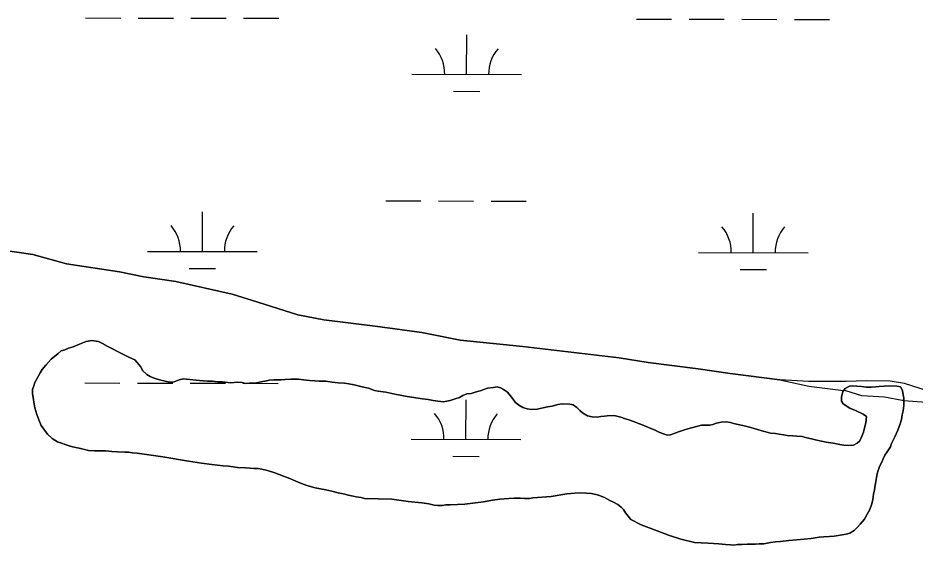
# Model space of a CAD drawing. Extents: x 3187622 to 3225504, y 800805 to 826213.
# Drawn here: x 3211437 to 3212254, y 816429 to 816909 of the extents above; entities that cross this region are included whole.
import ezdxf

# ---------------------------------------------------------------- set-up
doc = ezdxf.new("R2010")
doc.units = 0
for name, color, linetype in [('V-SITE-VEGE', 7, 'Continuous'), ('V-TOPO-SHOR', 7, 'Continuous'), ('V-WETL-SWMP', 7, 'Continuous')]:
    doc.layers.add(name, color=color, linetype=linetype)

msp = doc.modelspace()

# ---------------------------------------------------------------- linework, layer by layer
at = {"layer": 'V-SITE-VEGE'}
for p, q in [((3211421.2, 816698.16), (3211450.49, 816693.83)), ((3211450.49, 816693.83), (3211481.24, 816685.11)), ((3211481.24, 816685.11), (3211529.55, 816677.88)), ((3211529.55, 816677.88), (3211551.51, 816673.54)), ((3211551.51, 816673.54), (3211580.79, 816669.2)), ((3211580.79, 816669.2), (3211632.04, 816657.59)), ((3211632.04, 816657.59), (3211655.47, 816650.32)), ((3211655.47, 816650.32), (3211692.08, 816638.68)), ((3211692.08, 816638.68), (3211715.51, 816634.33)), ((3211715.51, 816634.33), (3211762.36, 816628.57)), ((3211762.36, 816628.57), (3211804.81, 816622.8)), ((3211804.81, 816622.8), (3211839.95, 816615.55)), ((3211839.95, 816615.55), (3211897.05, 816609.8)), ((3211897.05, 816609.8), (3211984.88, 816599.73)), ((3211984.88, 816599.73), (3212011.23, 816595.39)), ((3212011.23, 816595.39), (3212056.62, 816589.62)), ((3212056.62, 816589.62), (3212085.9, 816585.29)), ((3212085.9, 816585.29), (3212131.28, 816579.52)), ((3212131.28, 816579.52), (3212157.64, 816573.72)), ((3212194.53, 816573.69), (3212197.68, 816574.09)), ((3212197.68, 816574.09), (3212201.43, 816573.9)), ((3212201.43, 816573.9), (3212205.56, 816573.52)), ((3212221.71, 816573.55), (3212230.76, 816574.16)), ((3212230.76, 816574.16), (3212237.85, 816573.78)), ((3212157.64, 816573.72), (3212189.14, 816569.67)), ((3212189.14, 816569.67), (3212190.6, 816571.71)), ((3212190.6, 816571.71), (3212194.53, 816573.69)), ((3212205.56, 816573.52), (3212209.89, 816572.74)), ((3212209.89, 816572.74), (3212214.42, 816572.75)), ((3212214.42, 816572.75), (3212218.56, 816573.15)), ((3212218.56, 816573.15), (3212221.71, 816573.55)), ((3212237.85, 816573.78), (3212241.01, 816573.19)), ((3212241.01, 816573.19), (3212242.78, 816569.85)), ((3212242.78, 816569.85), (3212243.38, 816565.91)), ((3212243.38, 816565.91), (3212243.98, 816562.76)), ((3212243.98, 816562.76), (3212244.05, 816560.61)), ((3212244.05, 816560.61), (3212264.51, 816559.29))]:
    msp.add_line(p, q, dxfattribs=at)
msp.add_lwpolyline([(3212244.05, 816560.61), (3212242.55, 816560.71), (3212226.44, 816563.61), (3212205.95, 816565.03), (3212191.31, 816569.39), (3212189.14, 816569.67), (3212190.6, 816571.71), (3212194.53, 816573.69), (3212197.68, 816574.09), (3212201.43, 816573.9), (3212205.56, 816573.52), (3212209.89, 816572.74), (3212214.42, 816572.75), (3212218.56, 816573.15), (3212221.71, 816573.55), (3212230.76, 816574.16), (3212237.85, 816573.78), (3212241.01, 816573.19), (3212242.78, 816569.85), (3212243.38, 816565.91), (3212243.98, 816562.76)], close=True, dxfattribs=at)
at = {"layer": 'V-TOPO-SHOR'}
for points in [[(3211579.38, 816577.62), (3211575.04, 816577.42), (3211570.91, 816578.39), (3211565.98, 816579.57), (3211561.06, 816580.94), (3211557.31, 816582.5), (3211554.35, 816584.47), (3211550.81, 816587.81), (3211548.63, 816591.54), (3211545.67, 816595.48), (3211543.3, 816597.64), (3211538.57, 816599.99), (3211531.87, 816603.13), (3211527.73, 816605.29), (3211523.79, 816607.44), (3211518.67, 816610), (3211513.94, 816612.74), (3211510.39, 816614.51), (3211504.28, 816615.48), (3211499.16, 816614.48), (3211492.87, 816611.92), (3211487.16, 816609.74), (3211483.03, 816608.35), (3211479.48, 816606.96), (3211476.34, 816605.98), (3211473.58, 816603.61), (3211467.1, 816598.28), (3211464.74, 816595.71), (3211462.18, 816592.95), (3211459.04, 816589.01), (3211457.08, 816586.05), (3211453.94, 816579.94), (3211452.37, 816577.18), (3211451.39, 816574.22), (3211450.21, 816570.68), (3211450.03, 816566.94), (3211451.02, 816561.42), (3211451.82, 816557.68), (3211452.22, 816553.94), (3211454.2, 816547.84), (3211455.78, 816543.12), (3211458.16, 816538.01), (3211463.69, 816529.94), (3211468.22, 816526.01), (3211472.95, 816523.07), (3211483.59, 816519.35), (3211486.75, 816518.57), (3211492.65, 816517.2), (3211501.32, 816515.25), (3211506.64, 816514.86), (3211510.58, 816514.68), (3211516.88, 816514.69), (3211522.4, 816514.11), (3211527.71, 816513.92), (3211534.21, 816513.54), (3211537.95, 816513.55), (3211541.1, 816512.96), (3211545.63, 816512.77), (3211568.87, 816509.27), (3211592.32, 816505.38), (3211604.13, 816503.63), (3211613.59, 816502.27), (3211623.83, 816501.31), (3211628.75, 816500.72), (3211633.08, 816500.34), (3211637.03, 816499.76), (3211644.11, 816499.38), (3211648.45, 816498.99), (3211651.8, 816498.8), (3211655.93, 816498.81), (3211659.08, 816498.22), (3211664.21, 816496.86), (3211670.9, 816494.9), (3211678.98, 816491.77), (3211684.5, 816489.61), (3211690.02, 816487.26), (3211695.34, 816485.1), (3211700.07, 816483.34), (3211707.75, 816481.19), (3211717.4, 816479.24), (3211722.92, 816478.07), (3211728.83, 816476.7), (3211734.74, 816475.33), (3211737.89, 816474.55), (3211742.23, 816473.58), (3211745.18, 816472.79), (3211749.51, 816472.21), (3211752.67, 816471.43), (3211777.48, 816470.69), (3211792.45, 816468.75), (3211805.05, 816467.4), (3211811.16, 816466.62), (3211816.08, 816465.45), (3211819.63, 816465.06), (3211823.37, 816465.07), (3211826.91, 816465.47), (3211830.85, 816465.47), (3211844.24, 816466.29), (3211860.97, 816468.49), (3211869.44, 816469.88), (3211876.13, 816470.68)], [(3212047.32, 816535.01), (3212044.17, 816534.02), (3212038.86, 816532.04), (3212034.92, 816530.65), (3212031.58, 816529.47), (3212028.43, 816529.26), (3212025.08, 816530.24), (3212020.35, 816532), (3212017.39, 816533.57), (3212013.65, 816535.14), (3212007.14, 816537.89), (3212003.4, 816539.46), (3211997.88, 816541.61), (3211993.55, 816543.18), (3211990.59, 816543.96), (3211986.26, 816545.53), (3211981.53, 816546.7), (3211976.21, 816547.08), (3211971.29, 816546.48), (3211968.14, 816546.08), (3211964.79, 816545.48), (3211960.26, 816545.67), (3211955.93, 816546.85), (3211951.2, 816549.4), (3211948.83, 816551.56), (3211946.07, 816554.31), (3211942.72, 816556.66), (3211939.76, 816557.45), (3211932.87, 816557.63), (3211928.93, 816557.03), (3211923.62, 816555.64), (3211919.49, 816554.85), (3211915.35, 816554.05), (3211910.04, 816552.66), (3211904.72, 816552.46), (3211900.98, 816553.24), (3211897.04, 816554.21), (3211893.29, 816556.37), (3211889.94, 816559.32), (3211887.77, 816562.27), (3211885.4, 816565.22), (3211882.83, 816568.17), (3211879.48, 816570.72), (3211876.72, 816572.29), (3211873.57, 816573.07), (3211870.03, 816572.67), (3211864.71, 816571.87), (3211858.22, 816569.5), (3211853.49, 816568.31), (3211849.76, 816567.12), (3211846.02, 816566.72), (3211842.28, 816565.14), (3211839.33, 816563.55), (3211835.19, 816562.36), (3211830.67, 816560.58), (3211824.56, 816559.59), (3211819.45, 816559.97), (3211815.11, 816560.75), (3211810.58, 816561.53), (3211805.66, 816562.11), (3211791.67, 816564.25), (3211780.44, 816566.39), (3211771.97, 816568.15), (3211765.08, 816569.32), (3211761.73, 816569.9), (3211756.41, 816571.86), (3211750.5, 816573.23), (3211743.21, 816574.98), (3211738.29, 816575.96), (3211734.35, 816576.54), (3211728.83, 816576.93), (3211723.12, 816577.51), (3211717.41, 816578.28), (3211711.5, 816578.47), (3211707.37, 816578.66), (3211702.64, 816578.85), (3211697.12, 816579.43), (3211692.4, 816580.2), (3211685.7, 816580.19), (3211680.39, 816579.79), (3211676.65, 816579.58), (3211669.95, 816579.57), (3211666.21, 816579.17), (3211663.26, 816578.57), (3211658.53, 816577.78), (3211654.4, 816576.78), (3211651.06, 816576.38), (3211647.71, 816576.38), (3211644.16, 816576.17), (3211641.01, 816577.15), (3211636.87, 816577.34), (3211630.77, 816576.93), (3211622.89, 816577.71), (3211619.15, 816577.7), (3211614.23, 816578.28), (3211609.5, 816578.47), (3211602.41, 816578.85), (3211596.31, 816579.43), (3211587.84, 816580.59), (3211583.7, 816579.4), (3211579.38, 816577.62)], [(3211876.13, 816470.68), (3211884.2, 816471.29), (3211888.93, 816471.69), (3211894.83, 816471.7), (3211898.38, 816471.51), (3211902.91, 816471.52), (3211906.06, 816471.92), (3211922.79, 816473.33), (3211937.16, 816475.53), (3211944.25, 816476.13), (3211949.57, 816476.53), (3211954.88, 816476.35), (3211959.61, 816475.96), (3211965.91, 816474.4), (3211971.43, 816472.44), (3211976.16, 816469.7), (3211979.52, 816467.93), (3211983.46, 816465.77), (3211986.42, 816463.61), (3211988.58, 816461.25), (3211990.56, 816458.3), (3211995.49, 816452.21), (3212004.76, 816447.5), (3212019.34, 816441.82), (3212029.78, 816438.09), (3212041.01, 816434.38), (3212053.23, 816431.25), (3212059.53, 816430.87), (3212065.83, 816430.68), (3212075.48, 816430.11), (3212081.59, 816429.53), (3212086.12, 816429.15), (3212089.27, 816428.96), (3212092.62, 816429.36), (3212096.36, 816429.36), (3212101.48, 816429.77), (3212105.22, 816429.77), (3212108.96, 816429.78), (3212112.31, 816430.18), (3212116.64, 816430.19), (3212122.54, 816431.19), (3212127.07, 816431.79), (3212131.6, 816432.19), (3212139.27, 816432.99), (3212153.45, 816434.2), (3212159.56, 816435), (3212166.84, 816436), (3212171.37, 816436.6), (3212176.29, 816436.81), (3212180.62, 816437.21), (3212187.9, 816438.4), (3212191.45, 816438.8), (3212194.79, 816439.79), (3212198.73, 816442.16), (3212201.87, 816445.32), (3212204.23, 816447.89), (3212208.16, 816452.62), (3212210.71, 816456.96), (3212213.06, 816461.49), (3212214.83, 816466.61), (3212215.8, 816470.55), (3212216.58, 816475.28), (3212217.36, 816479.42), (3212218.14, 816483.55), (3212218.72, 816486.9), (3212219.11, 816490.64), (3212219.69, 816493.99), (3212220.67, 816496.95), (3212222.04, 816500.69), (3212223.81, 816504.04), (3212225.38, 816507.39), (3212226.95, 816510.74), (3212228.91, 816513.9), (3212231.85, 816518.43), (3212233.03, 816521.39), (3212235.78, 816527.5), (3212238.52, 816533.8), (3212240.87, 816539.32), (3212241.85, 816543.26), (3212242.63, 816547.79), (3212243.41, 816551.34), (3212244.19, 816556.26), (3212243.98, 816562.76), (3212243.38, 816565.91), (3212242.78, 816569.85), (3212241.01, 816573.19), (3212237.85, 816573.78), (3212230.76, 816574.16), (3212221.71, 816573.55), (3212218.56, 816573.15), (3212214.42, 816572.75), (3212209.89, 816572.74), (3212205.56, 816573.52), (3212201.43, 816573.9), (3212197.68, 816574.09), (3212194.53, 816573.69), (3212190.6, 816571.71), (3212188.63, 816568.95), (3212187.27, 816563.83), (3212187.27, 816560.09), (3212188.85, 816557.53)], [(3212188.85, 816557.53), (3212194.97, 816553.81), (3212200.09, 816551.45), (3212207.19, 816548.12), (3212209.95, 816546.15), (3212209.56, 816540.44), (3212208.59, 816536.9), (3212207.22, 816531.97), (3212206.24, 816528.82), (3212203.88, 816524.09), (3212201.53, 816521.72), (3212198.18, 816520.14), (3212193.85, 816519.74), (3212189.32, 816519.93), (3212185.77, 816520.51), (3212179.87, 816521.88), (3212173.36, 816522.85), (3212164.9, 816524.6), (3212159.97, 816525.78), (3212155.64, 816526.75), (3212151.5, 816527.92), (3212146.77, 816528.31), (3212143.03, 816528.5), (3212137.71, 816528.69), (3212134.36, 816529.27), (3212130.62, 816530.05), (3212127.27, 816530.64), (3212122.54, 816531.02), (3212118.41, 816532), (3212114.67, 816532.97), (3212110.73, 816534.15), (3212104.62, 816536.1), (3212097.53, 816537.86), (3212089.05, 816539.82), (3212086.1, 816540.6), (3212082.36, 816541.18), (3212077.63, 816540.98), (3212073.3, 816539.98), (3212070.15, 816538.8), (3212067.2, 816538.2), (3212063.26, 816538.19), (3212059.72, 816538.19), (3212047.32, 816535.01)]]:
    msp.add_lwpolyline(points, dxfattribs=at)
at = {"layer": 'V-WETL-SWMP'}
for p, q in [((3211498.56, 816909.35), (3211530.56, 816909.29)), ((3211546.56, 816909.26), (3211578.56, 816909.19)), ((3211594.56, 816909.16), (3211626.56, 816909.09)), ((3211642.56, 816909.06), (3211674.56, 816909)), ((3212000.46, 816908.33), (3212032.46, 816908.27)), ((3212048.46, 816908.23), (3212080.46, 816908.17)), ((3212096.46, 816908.14), (3212128.46, 816908.07)), ((3212144.46, 816908.04), (3212176.46, 816907.97)), ((3211845.77, 816857.9), (3211845.84, 816893.9)), ((3211795.77, 816858.01), (3211895.77, 816857.8)), ((3211833.74, 816842.5), (3211857.74, 816842.45)), ((3211772.13, 816742.62), (3211804.13, 816742.56)), ((3211820.13, 816742.53), (3211852.13, 816742.46)), ((3211868.13, 816742.43), (3211900.13, 816742.36)), ((3211604.97, 816696.53), (3211605.04, 816732.53)), ((3212106.88, 816695.51), (3212106.95, 816731.51)), ((3211554.97, 816696.64), (3211654.97, 816696.43)), ((3212056.88, 816695.61), (3212156.88, 816695.41)), ((3211592.94, 816681.13), (3211616.94, 816681.08)), ((3212094.84, 816680.1), (3212118.84, 816680.06)), ((3211497.88, 816576.69), (3211529.88, 816576.62)), ((3211545.88, 816576.59), (3211577.88, 816576.52)), ((3211593.88, 816576.49), (3211625.88, 816576.42)), ((3211641.88, 816576.39), (3211643.46, 816576.39)), ((3211648.79, 816576.38), (3211673.88, 816576.33)), ((3211845.09, 816525.24), (3211845.17, 816561.24)), ((3211795.09, 816525.34), (3211895.09, 816525.13)), ((3211833.06, 816509.83), (3211857.06, 816509.78))]:
    msp.add_line(p, q, dxfattribs=at)
for points in [[(3212273.15, 816567.01), (3212244.81, 816576.22), (3212231.57, 816578.25), (3212209.83, 816578.7), (3212191.7, 816578.17), (3212157.46, 816578.12), (3212131.28, 816579.52), (3212085.9, 816585.29), (3212056.62, 816589.62), (3212011.23, 816595.39), (3211984.88, 816599.73), (3211897.04, 816609.8), (3211839.95, 816615.55), (3211804.81, 816622.8), (3211762.36, 816628.57), (3211715.51, 816634.33), (3211692.08, 816638.68), (3211655.47, 816650.32), (3211632.04, 816657.59), (3211580.79, 816669.2), (3211551.51, 816673.54), (3211529.55, 816677.88), (3211481.24, 816685.11), (3211450.48, 816693.83), (3211421.2, 816698.16)], [(3211468.22, 816526.01), (3211463.69, 816529.94), (3211458.16, 816538.01), (3211455.78, 816543.12), (3211454.2, 816547.84), (3211452.22, 816553.94), (3211451.82, 816557.68), (3211451.02, 816561.42), (3211450.03, 816566.94), (3211450.22, 816570.68), (3211451.39, 816574.22), (3211452.37, 816577.18), (3211453.94, 816579.94), (3211457.08, 816586.05), (3211459.04, 816589.01), (3211462.18, 816592.95), (3211464.74, 816595.71), (3211467.1, 816598.28), (3211473.58, 816603.61), (3211476.34, 816605.97), (3211479.49, 816606.97), (3211483.03, 816608.35), (3211487.16, 816609.74), (3211492.87, 816611.91), (3211499.16, 816614.49), (3211504.28, 816615.48), (3211510.39, 816614.51), (3211513.93, 816612.74), (3211518.67, 816609.99), (3211523.79, 816607.45), (3211527.73, 816605.29), (3211531.87, 816603.13), (3211538.57, 816599.99), (3211543.3, 816597.64), (3211545.67, 816595.48), (3211548.63, 816591.54), (3211550.8, 816587.81), (3211554.35, 816584.47), (3211557.31, 816582.5), (3211561.06, 816580.93), (3211565.98, 816579.57), (3211570.91, 816578.39), (3211575.04, 816577.42), (3211579.38, 816577.62), (3211583.71, 816579.4), (3211587.84, 816580.59), (3211596.31, 816579.43), (3211602.41, 816578.85), (3211609.5, 816578.47), (3211614.23, 816578.28), (3211619.15, 816577.7), (3211622.89, 816577.71), (3211630.77, 816576.93), (3211636.88, 816577.34), (3211641.01, 816577.15), (3211644.16, 816576.17), (3211647.71, 816576.38), (3211651.05, 816576.38), (3211654.4, 816576.78), (3211658.53, 816577.78), (3211663.26, 816578.57), (3211666.21, 816579.17), (3211669.95, 816579.57), (3211676.65, 816579.58), (3211680.39, 816579.79), (3211685.7, 816580.19), (3211692.4, 816580.2), (3211697.12, 816579.43), (3211702.64, 816578.84), (3211707.37, 816578.66), (3211711.5, 816578.47), (3211717.41, 816578.28), (3211723.12, 816577.51), (3211728.83, 816576.93), (3211734.35, 816576.54), (3211738.29, 816575.96), (3211743.21, 816574.98), (3211750.5, 816573.23), (3211756.41, 816571.86), (3211761.73, 816569.9), (3211765.08, 816569.32), (3211771.97, 816568.15), (3211780.44, 816566.39), (3211791.67, 816564.25), (3211805.66, 816562.11), (3211810.58, 816561.53), (3211815.11, 816560.75), (3211819.45, 816559.97), (3211824.56, 816559.59), (3211830.67, 816560.58), (3211835.19, 816562.36), (3211839.33, 816563.55), (3211842.28, 816565.13), (3211846.02, 816566.72), (3211849.75, 816567.12), (3211853.49, 816568.31), (3211858.22, 816569.5), (3211864.71, 816571.87), (3211870.03, 816572.67), (3211873.57, 816573.07), (3211876.72, 816572.29)], [(3212044.17, 816534.02), (3212047.32, 816535.01), (3212059.72, 816538.18), (3212063.26, 816538.19), (3212067.2, 816538.2), (3212070.15, 816538.8), (3212073.3, 816539.98), (3212077.63, 816540.98), (3212082.36, 816541.18), (3212086.1, 816540.6), (3212089.06, 816539.82), (3212097.53, 816537.86), (3212104.62, 816536.1), (3212110.73, 816534.15), (3212114.67, 816532.97), (3212118.41, 816532), (3212122.55, 816531.02), (3212127.27, 816530.64), (3212130.62, 816530.05), (3212134.36, 816529.27), (3212137.71, 816528.69), (3212143.03, 816528.5), (3212146.77, 816528.31), (3212151.5, 816527.93), (3212155.64, 816526.75), (3212159.97, 816525.78), (3212164.9, 816524.6), (3212173.37, 816522.85), (3212179.87, 816521.88), (3212185.77, 816520.51), (3212189.32, 816519.93), (3212193.85, 816519.74), (3212198.18, 816520.14), (3212201.53, 816521.72), (3212203.88, 816524.09), (3212206.24, 816528.82), (3212207.22, 816531.97), (3212208.58, 816536.9), (3212209.56, 816540.44), (3212209.95, 816546.15), (3212207.19, 816548.12), (3212200.09, 816551.45), (3212194.97, 816553.81), (3212188.85, 816557.53), (3212187.27, 816560.09), (3212187.27, 816563.83), (3212188.64, 816568.96), (3212190.6, 816571.71), (3212194.53, 816573.69), (3212197.68, 816574.09), (3212201.43, 816573.9), (3212205.56, 816573.52), (3212209.89, 816572.74), (3212214.42, 816572.75), (3212218.56, 816573.15), (3212221.71, 816573.55), (3212230.76, 816574.16), (3212237.85, 816573.78), (3212241, 816573.19), (3212242.78, 816569.85), (3212243.38, 816565.91), (3212243.98, 816562.76), (3212244.19, 816556.26), (3212243.41, 816551.34), (3212242.63, 816547.79), (3212241.85, 816543.26), (3212240.87, 816539.32), (3212238.52, 816533.8), (3212235.78, 816527.5), (3212233.03, 816521.39), (3212231.86, 816518.43), (3212228.91, 816513.9), (3212226.95, 816510.74), (3212225.38, 816507.39), (3212223.81, 816504.04), (3212222.04, 816500.69), (3212220.67, 816496.95), (3212219.7, 816493.99), (3212219.11, 816490.64), (3212218.72, 816486.9), (3212218.14, 816483.55), (3212217.36, 816479.42), (3212216.58, 816475.28), (3212215.8, 816470.55), (3212214.83, 816466.61), (3212213.06, 816461.49), (3212210.71, 816456.96), (3212208.16, 816452.62), (3212204.23, 816447.89), (3212201.87, 816445.32), (3212198.73, 816442.16), (3212194.79, 816439.79), (3212191.45, 816438.8), (3212187.9, 816438.4), (3212180.62, 816437.21), (3212176.29, 816436.8), (3212171.37, 816436.6), (3212166.84, 816436), (3212159.55, 816435), (3212153.45, 816434.2), (3212139.28, 816432.99)], [(3211876.72, 816572.29), (3211879.48, 816570.72), (3211882.83, 816568.17), (3211885.4, 816565.22), (3211887.77, 816562.27), (3211889.94, 816559.32), (3211893.29, 816556.37), (3211897.04, 816554.21), (3211900.98, 816553.24), (3211904.72, 816552.46), (3211910.04, 816552.66), (3211915.35, 816554.05), (3211919.48, 816554.85), (3211923.62, 816555.64), (3211928.93, 816557.03), (3211932.87, 816557.63), (3211939.76, 816557.45), (3211942.72, 816556.67), (3211946.07, 816554.31), (3211948.83, 816551.56), (3211951.2, 816549.4), (3211955.93, 816546.84), (3211960.26, 816545.67), (3211964.79, 816545.48), (3211968.14, 816546.08), (3211971.29, 816546.48), (3211976.21, 816547.08), (3211981.53, 816546.7), (3211986.26, 816545.53), (3211990.59, 816543.96), (3211993.55, 816543.18), (3211997.88, 816541.61), (3212003.4, 816539.45), (3212007.14, 816537.89), (3212013.65, 816535.14), (3212017.39, 816533.57), (3212020.35, 816532), (3212025.08, 816530.24), (3212028.43, 816529.26), (3212031.58, 816529.47), (3212034.92, 816530.65), (3212038.86, 816532.04), (3212044.17, 816534.02)], [(3212139.28, 816432.99), (3212131.6, 816432.19), (3212127.07, 816431.79), (3212122.54, 816431.19), (3212116.64, 816430.19), (3212112.31, 816430.18), (3212108.96, 816429.78), (3212105.22, 816429.77), (3212101.48, 816429.77), (3212096.36, 816429.36), (3212092.62, 816429.36), (3212089.27, 816428.96), (3212086.12, 816429.15), (3212081.59, 816429.53), (3212075.48, 816430.11), (3212065.83, 816430.68), (3212059.53, 816430.87), (3212053.23, 816431.25), (3212041.02, 816434.38), (3212029.78, 816438.1), (3212019.34, 816441.82), (3212004.76, 816447.5), (3211995.49, 816452.21), (3211990.56, 816458.3), (3211988.58, 816461.25), (3211986.41, 816463.61), (3211983.46, 816465.77), (3211979.51, 816467.93), (3211976.16, 816469.7), (3211971.43, 816472.44), (3211965.92, 816474.4), (3211959.61, 816475.96), (3211954.88, 816476.35), (3211949.57, 816476.54), (3211944.25, 816476.13), (3211937.16, 816475.53), (3211922.79, 816473.33), (3211906.06, 816471.92), (3211902.91, 816471.52), (3211898.38, 816471.51), (3211894.83, 816471.7), (3211888.93, 816471.69), (3211884.2, 816471.29), (3211876.13, 816470.68), (3211869.44, 816469.88), (3211860.97, 816468.49), (3211844.24, 816466.29), (3211830.85, 816465.47), (3211826.91, 816465.47), (3211823.37, 816465.07), (3211819.63, 816465.06), (3211816.08, 816465.45), (3211811.16, 816466.62), (3211805.05, 816467.4), (3211792.45, 816468.75), (3211777.48, 816470.69), (3211752.67, 816471.43), (3211749.51, 816472.21), (3211745.18, 816472.79), (3211742.23, 816473.57), (3211737.89, 816474.55), (3211734.74, 816475.33), (3211728.83, 816476.7), (3211722.92, 816478.07), (3211717.4, 816479.24), (3211707.75, 816481.19), (3211700.07, 816483.34), (3211695.34, 816485.1), (3211690.02, 816487.26), (3211684.5, 816489.61), (3211678.98, 816491.77), (3211670.9, 816494.9), (3211664.2, 816496.86), (3211659.08, 816498.22), (3211655.93, 816498.81), (3211651.79, 816498.8), (3211648.45, 816498.99), (3211644.11, 816499.38), (3211637.02, 816499.76), (3211633.08, 816500.34), (3211628.75, 816500.73), (3211623.83, 816501.31), (3211613.59, 816502.27), (3211604.13, 816503.63), (3211592.31, 816505.38), (3211568.88, 816509.27), (3211545.63, 816512.77), (3211541.1, 816512.96), (3211537.95, 816513.55), (3211534.21, 816513.54), (3211527.71, 816513.92), (3211522.4, 816514.11), (3211516.88, 816514.69), (3211510.58, 816514.68), (3211506.64, 816514.86), (3211501.32, 816515.25), (3211492.66, 816517.2), (3211486.75, 816518.57), (3211483.59, 816519.35), (3211472.95, 816523.07), (3211468.22, 816526.01)]]:
    msp.add_lwpolyline(points, dxfattribs=at)
for centre, start, end in [((3211790.53, 816858.49), 359.11148, 40.65514), ((3211901.01, 816858.27), 139.11148, 180.65514), ((3211549.73, 816697.12), 359.11148, 40.65514), ((3211660.21, 816696.9), 139.11148, 180.65514), ((3212051.63, 816696.1), 359.11148, 40.65514), ((3212162.12, 816695.87), 139.11148, 180.65514), ((3211789.85, 816525.82), 359.11148, 40.65514), ((3211900.34, 816525.6), 139.11148, 180.65514)]:
    msp.add_arc(centre, 35.25, start, end, dxfattribs=at)

doc.saveas('drawing.dxf')
